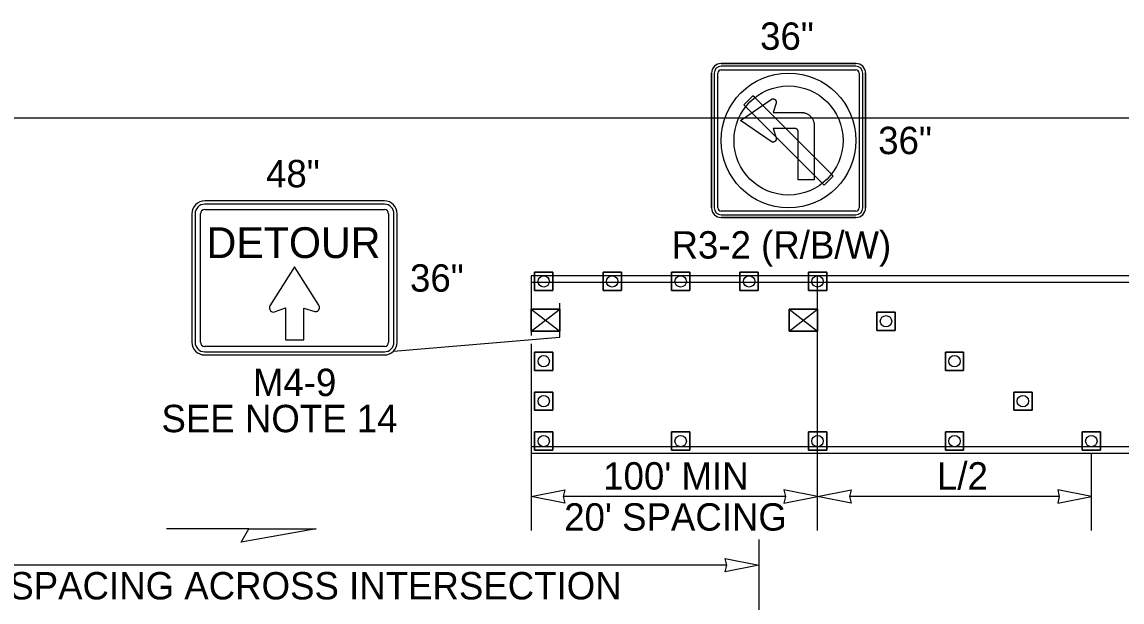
# Model space of a CAD drawing. Extents: x 99958 to 100176, y 99935 to 100011.
# Drawn here: x 100131.034 to 100133.606, y 100004.798 to 100006.153 of the extents above; entities that cross this region are included whole.
import ezdxf

# ---------------------------------------------------------------- set-up
doc = ezdxf.new("R2010")
doc.units = 0
for name, color, linetype in [('RD_MK_LineLane', 7, 'Continuous'), ('RD_MK_LineTwoWayLtTurn', 7, 'Continuous'), ('TR_SN_ConstructionSigns', 7, 'Continuous'), ('TR_WZ_PortableSignMount5ftMinBlk-Org', 7, 'Continuous'), ('TR_WZ_PortableSignMount5ftMinRed-Wht', 7, 'Continuous'), ('TR_WZ_TrafficCone', 7, 'Continuous'), ('TR_WZ_WorkZoneDetails', 7, 'Continuous'), ('TR_WZ_WorkZoneTextCurrent', 7, 'Continuous')]:
    doc.layers.add(name, color=color, linetype=linetype)

msp = doc.modelspace()

# ---------------------------------------------------------------- linework, layer by layer
at = {"layer": 'RD_MK_LineLane'}
msp.add_lwpolyline([(100135.43, 100005.9284), (100128.195, 100005.9284)], dxfattribs=at)
at = {"layer": 'RD_MK_LineTwoWayLtTurn'}
for p, q in [((100135.43, 100005.5604), (100132.2245, 100005.5604)), ((100135.43, 100005.1444), (100132.2245, 100005.1444))]:
    msp.add_line(p, q, dxfattribs=at)
for points in [[(100135.43, 100005.5445), (100132.2245, 100005.5445)], [(100135.43, 100005.1604), (100132.2245, 100005.1604)]]:
    msp.add_lwpolyline(points, dxfattribs=at)
at = {"layer": 'TR_SN_ConstructionSigns'}
for p, q in [((100132.6686, 100006.0564), (100132.9836, 100006.0564)), ((100132.9836, 100006.0564), (100132.6686, 100006.0564)), ((100132.9836, 100006.0564), (100132.6686, 100006.0564)), ((100132.6461, 100005.7189), (100132.6461, 100006.0339)), ((100132.6461, 100006.0339), (100132.6461, 100005.7189)), ((100132.6461, 100006.0339), (100132.6461, 100005.7189)), ((100132.6523, 100006.0339), (100132.6523, 100005.7189)), ((100132.6611, 100005.7189), (100132.6611, 100006.0339)), ((100132.9836, 100006.0502), (100132.6686, 100006.0502)), ((100132.6686, 100006.0414), (100132.9836, 100006.0414)), ((100132.9911, 100006.0339), (100132.9911, 100005.7189)), ((100132.9998, 100005.7189), (100132.9998, 100006.0339)), ((100133.0061, 100006.0339), (100133.0061, 100005.7189)), ((100133.0061, 100005.7189), (100133.0061, 100006.0339)), ((100133.0061, 100005.7189), (100133.0061, 100006.0339)), ((100132.7137, 100005.9233), (100132.7856, 100005.9725)), ((100132.7856, 100005.9725), (100132.7863, 100005.9729)), ((100132.7863, 100005.9729), (100132.787, 100005.9733)), ((100132.787, 100005.9733), (100132.7877, 100005.9735)), ((100132.7877, 100005.9735), (100132.7884, 100005.9737)), ((100132.7884, 100005.9737), (100132.7892, 100005.9738)), ((100132.7892, 100005.9738), (100132.79, 100005.9738)), ((100132.797, 100005.964), (100132.7899, 100005.942)), ((100132.79, 100005.9738), (100132.7908, 100005.9738)), ((100132.7908, 100005.9738), (100132.7915, 100005.9736)), ((100132.7915, 100005.9736), (100132.7923, 100005.9734)), ((100132.7923, 100005.9734), (100132.793, 100005.9731)), ((100132.793, 100005.9731), (100132.7937, 100005.9728)), ((100132.7937, 100005.9728), (100132.7943, 100005.9723)), ((100132.7943, 100005.9723), (100132.7949, 100005.9718)), ((100132.7949, 100005.9718), (100132.7955, 100005.9713)), ((100132.7955, 100005.9713), (100132.796, 100005.9707)), ((100132.796, 100005.9707), (100132.7964, 100005.97)), ((100132.7964, 100005.97), (100132.7967, 100005.9693)), ((100132.7967, 100005.9693), (100132.797, 100005.9686)), ((100132.797, 100005.9686), (100132.7972, 100005.9678)), ((100132.7971, 100005.9647), (100132.797, 100005.964)), ((100132.7973, 100005.9655), (100132.7971, 100005.9647)), ((100132.7972, 100005.9678), (100132.7973, 100005.9671)), ((100132.7973, 100005.9671), (100132.7973, 100005.9663)), ((100132.7973, 100005.9663), (100132.7973, 100005.9655)), ((100132.7856, 100005.874), (100132.7137, 100005.9233)), ((100132.7899, 100005.942), (100132.856, 100005.942)), ((100132.856, 100005.942), (100132.8576, 100005.942)), ((100132.8576, 100005.942), (100132.8591, 100005.9418)), ((100132.8591, 100005.9418), (100132.8607, 100005.9416)), ((100132.8607, 100005.9416), (100132.8622, 100005.9413)), ((100132.8622, 100005.9413), (100132.8637, 100005.941)), ((100132.8637, 100005.941), (100132.8653, 100005.9405)), ((100132.8653, 100005.9405), (100132.8667, 100005.94)), ((100132.8667, 100005.94), (100132.8682, 100005.9394)), ((100132.8682, 100005.9394), (100132.8696, 100005.9387)), ((100132.8696, 100005.9387), (100132.871, 100005.938)), ((100132.871, 100005.938), (100132.8723, 100005.9371)), ((100132.8723, 100005.9371), (100132.8736, 100005.9363)), ((100132.8736, 100005.9363), (100132.8749, 100005.9353)), ((100132.8749, 100005.9353), (100132.876, 100005.9343)), ((100132.876, 100005.9343), (100132.8772, 100005.9332)), ((100132.8772, 100005.9332), (100132.8783, 100005.9321)), ((100132.8783, 100005.9321), (100132.8793, 100005.9309)), ((100132.8793, 100005.9309), (100132.8802, 100005.9297)), ((100132.8802, 100005.9297), (100132.8811, 100005.9283)), ((100132.8811, 100005.9283), (100132.8819, 100005.927)), ((100132.8819, 100005.927), (100132.8827, 100005.9256)), ((100132.8827, 100005.9256), (100132.8834, 100005.9242)), ((100132.8834, 100005.9242), (100132.884, 100005.9228)), ((100132.841, 100005.9046), (100132.7899, 100005.9046)), ((100132.7899, 100005.9046), (100132.797, 100005.8825)), ((100132.8418, 100005.9045), (100132.841, 100005.9046)), ((100132.8426, 100005.9044), (100132.8418, 100005.9045)), ((100132.8433, 100005.9042), (100132.8426, 100005.9044)), ((100132.844, 100005.9039), (100132.8433, 100005.9042)), ((100132.8448, 100005.9035), (100132.844, 100005.9039)), ((100132.8454, 100005.9031), (100132.8448, 100005.9035)), ((100132.846, 100005.9026), (100132.8454, 100005.9031)), ((100132.8466, 100005.902), (100132.846, 100005.9026)), ((100132.8471, 100005.9015), (100132.8466, 100005.902)), ((100132.8475, 100005.9008), (100132.8471, 100005.9015)), ((100132.8478, 100005.9001), (100132.8475, 100005.9008)), ((100132.8481, 100005.8993), (100132.8478, 100005.9001)), ((100132.8483, 100005.8986), (100132.8481, 100005.8993)), ((100132.8485, 100005.8978), (100132.8483, 100005.8986)), ((100132.8485, 100005.897), (100132.8485, 100005.8978)), ((100132.884, 100005.9228), (100132.8845, 100005.9213)), ((100132.8845, 100005.9213), (100132.8849, 100005.9198)), ((100132.8849, 100005.9198), (100132.8853, 100005.9182)), ((100132.8853, 100005.9182), (100132.8856, 100005.9167)), ((100132.8856, 100005.9167), (100132.8858, 100005.9151)), ((100132.8858, 100005.9151), (100132.8859, 100005.9136)), ((100132.8859, 100005.9136), (100132.8859, 100005.912)), ((100132.8859, 100005.912), (100132.8859, 100005.7847)), ((100132.7863, 100005.8736), (100132.7856, 100005.874)), ((100132.787, 100005.8733), (100132.7863, 100005.8736)), ((100132.7877, 100005.873), (100132.787, 100005.8733)), ((100132.7884, 100005.8728), (100132.7877, 100005.873)), ((100132.7892, 100005.8727), (100132.7884, 100005.8728)), ((100132.79, 100005.8727), (100132.7892, 100005.8727)), ((100132.7908, 100005.8728), (100132.79, 100005.8727)), ((100132.7915, 100005.8729), (100132.7908, 100005.8728)), ((100132.7923, 100005.8731), (100132.7915, 100005.8729)), ((100132.793, 100005.8734), (100132.7923, 100005.8731)), ((100132.7937, 100005.8738), (100132.793, 100005.8734)), ((100132.7943, 100005.8742), (100132.7937, 100005.8738)), ((100132.7949, 100005.8747), (100132.7943, 100005.8742)), ((100132.7955, 100005.8752), (100132.7949, 100005.8747)), ((100132.796, 100005.8759), (100132.7955, 100005.8752)), ((100132.7964, 100005.8765), (100132.796, 100005.8759)), ((100132.7967, 100005.8772), (100132.7964, 100005.8765)), ((100132.797, 100005.8779), (100132.7967, 100005.8772)), ((100132.797, 100005.8825), (100132.7971, 100005.8818)), ((100132.7972, 100005.8787), (100132.797, 100005.8779)), ((100132.7971, 100005.8818), (100132.7973, 100005.881)), ((100132.7973, 100005.8795), (100132.7972, 100005.8787)), ((100132.7973, 100005.881), (100132.7973, 100005.8802)), ((100132.7973, 100005.8802), (100132.7973, 100005.8795)), ((100132.8485, 100005.7847), (100132.8485, 100005.897)), ((100132.8859, 100005.7847), (100132.8485, 100005.7847)), ((100131.8813, 100005.735), (100131.4613, 100005.735)), ((100131.8813, 100005.7275), (100131.4613, 100005.7275)), ((100131.4313, 100005.705), (100131.4313, 100005.405)), ((100131.4388, 100005.705), (100131.4388, 100005.405)), ((100131.4513, 100005.405), (100131.4513, 100005.705)), ((100131.4613, 100005.715), (100131.8813, 100005.715)), ((100131.8913, 100005.705), (100131.8913, 100005.405)), ((100131.9038, 100005.405), (100131.9038, 100005.705)), ((100131.9113, 100005.405), (100131.9113, 100005.705)), ((100132.9836, 100005.7114), (100132.6686, 100005.7114)), ((100132.6686, 100005.7027), (100132.9836, 100005.7027)), ((100132.9836, 100005.6964), (100132.6686, 100005.6964)), ((100132.6686, 100005.6964), (100132.9836, 100005.6964)), ((100132.6686, 100005.6964), (100132.9836, 100005.6964)), ((100131.8813, 100005.395), (100131.4613, 100005.395)), ((100131.4613, 100005.3825), (100131.8813, 100005.3825)), ((100131.4613, 100005.375), (100131.8813, 100005.375))]:
    msp.add_line(p, q, dxfattribs=at)
for points in [[(100132.9262, 100005.7975), (100132.7471, 100005.9766), (100132.7429, 100005.9808), (100132.7217, 100005.9596), (100132.905, 100005.7763), (100132.9092, 100005.7721), (100132.9304, 100005.7933), (100132.9262, 100005.7975)], [(100131.6715, 100005.5809), (100131.6138, 100005.4897), (100131.6132, 100005.4883), (100131.6126, 100005.4857), (100131.6126, 100005.4835), (100131.6133, 100005.4811), (100131.6149, 100005.4784), (100131.6174, 100005.4765), (100131.6192, 100005.4757), (100131.6221, 100005.4754), (100131.6245, 100005.476), (100131.6503, 100005.485), (100131.6503, 100005.4106), (100131.6927, 100005.4106), (100131.6927, 100005.4845), (100131.719, 100005.4768), (100131.7201, 100005.4766), (100131.7216, 100005.4766), (100131.7228, 100005.4767), (100131.7241, 100005.4771), (100131.7255, 100005.4778), (100131.7266, 100005.4786), (100131.7277, 100005.4798), (100131.7291, 100005.482), (100131.7296, 100005.4834), (100131.7298, 100005.4846), (100131.7299, 100005.4862), (100131.7297, 100005.4882), (100131.7291, 100005.4898), (100131.7283, 100005.4914), (100131.6715, 100005.5809)]]:
    msp.add_lwpolyline(points, dxfattribs=at)
for radius in [0.1575, 0.1275]:
    msp.add_circle((100132.8261, 100005.8764), radius, dxfattribs=at)
for centre, radius, start, end in [((100132.6686, 100006.0339), 0.0225, 90, 180), ((100132.6686, 100006.0339), 0.0225, 90, 180), ((100132.6686, 100006.0339), 0.0225, 90, 180), ((100132.9836, 100006.0339), 0.0225, 0, 90), ((100132.9836, 100006.0339), 0.0225, 0, 90), ((100132.9836, 100006.0339), 0.0225, 0, 90), ((100132.6686, 100006.0339), 0.0162, 90, 180), ((100132.6686, 100006.0339), 0.0075, 90, 180), ((100132.9836, 100006.0339), 0.0162, 0, 90), ((100132.9836, 100006.0339), 0.0075, 0, 90), ((100131.4613, 100005.705), 0.03, 90, 180), ((100131.4613, 100005.705), 0.0225, 90, 180), ((100131.8813, 100005.705), 0.03, 0, 90), ((100131.8813, 100005.705), 0.0225, 0, 90), ((100132.6686, 100005.7189), 0.0225, 180, 270), ((100132.6686, 100005.7189), 0.0225, 180, 270), ((100132.6686, 100005.7189), 0.0225, 180, 270), ((100132.6686, 100005.7189), 0.0162, 180, 270), ((100132.6686, 100005.7189), 0.0075, 180, 270), ((100132.9836, 100005.7189), 0.0225, 270, 0), ((100132.9836, 100005.7189), 0.0225, 270, 0), ((100132.9836, 100005.7189), 0.0162, 270, 0), ((100132.9836, 100005.7189), 0.0075, 270, 0), ((100132.9836, 100005.7189), 0.0225, 270, 0), ((100131.4613, 100005.705), 0.01, 90, 180), ((100131.8813, 100005.705), 0.01, 0, 90), ((100131.4613, 100005.405), 0.03, 180, 270), ((100131.4613, 100005.405), 0.0225, 180, 270), ((100131.4613, 100005.405), 0.01, 180, 270), ((100131.8813, 100005.405), 0.03, 270, 0), ((100131.8813, 100005.405), 0.0225, 270, 0), ((100131.8813, 100005.405), 0.01, 270, 0)]:
    msp.add_arc(centre, radius, start, end, dxfattribs=at)
at = {"layer": 'TR_WZ_PortableSignMount5ftMinBlk-Org'}
for p, q in [((100132.2913, 100005.4164), (100132.2913, 100005.4964)), ((100132.2245, 100005.4824), (100132.2913, 100005.4304)), ((100132.2245, 100005.4304), (100132.2913, 100005.4824)), ((100132.2578, 100005.4565), (100132.2578, 100005.4565)), ((100132.2579, 100005.4564), (100132.2579, 100005.4564))]:
    msp.add_line(p, q, dxfattribs=at)
for points in [[(100132.2245, 100005.4824), (100132.2245, 100005.4304), (100132.2913, 100005.4304), (100132.2913, 100005.4824)], [(100132.2913, 100005.4304), (100132.2245, 100005.4304), (100132.2245, 100005.4824), (100132.2913, 100005.4824)]]:
    msp.add_lwpolyline(points, close=True, dxfattribs=at)
at = {"layer": 'TR_WZ_PortableSignMount5ftMinRed-Wht'}
for p, q in [((100132.8939, 100005.4164), (100132.8939, 100005.4964)), ((100132.8272, 100005.4824), (100132.8939, 100005.4304)), ((100132.8272, 100005.4304), (100132.8939, 100005.4824)), ((100132.8605, 100005.4565), (100132.8605, 100005.4565)), ((100132.8606, 100005.4564), (100132.8606, 100005.4564))]:
    msp.add_line(p, q, dxfattribs=at)
for points in [[(100132.8272, 100005.4824), (100132.8272, 100005.4304), (100132.8939, 100005.4304), (100132.8939, 100005.4824)], [(100132.8939, 100005.4304), (100132.8272, 100005.4304), (100132.8272, 100005.4824), (100132.8939, 100005.4824)]]:
    msp.add_lwpolyline(points, close=True, dxfattribs=at)
at = {"layer": 'TR_WZ_TrafficCone'}
for points in [[(100132.2326, 100005.5684), (100132.2753, 100005.5684), (100132.2753, 100005.5258), (100132.2326, 100005.5258), (100132.2326, 100005.5684)], [(100132.2326, 100005.5258), (100132.2753, 100005.5258), (100132.2753, 100005.5684), (100132.2326, 100005.5684), (100132.2326, 100005.5258)], [(100132.3926, 100005.5684), (100132.4353, 100005.5684), (100132.4353, 100005.5258), (100132.3926, 100005.5258), (100132.3926, 100005.5684)], [(100132.3926, 100005.5258), (100132.4353, 100005.5258), (100132.4353, 100005.5684), (100132.3926, 100005.5684), (100132.3926, 100005.5258)], [(100132.5526, 100005.5684), (100132.5953, 100005.5684), (100132.5953, 100005.5258), (100132.5526, 100005.5258), (100132.5526, 100005.5684)], [(100132.5526, 100005.5258), (100132.5953, 100005.5258), (100132.5953, 100005.5684), (100132.5526, 100005.5684), (100132.5526, 100005.5258)], [(100132.7126, 100005.5684), (100132.7553, 100005.5684), (100132.7553, 100005.5258), (100132.7126, 100005.5258), (100132.7126, 100005.5684)], [(100132.7126, 100005.5258), (100132.7553, 100005.5258), (100132.7553, 100005.5684), (100132.7126, 100005.5684), (100132.7126, 100005.5258)], [(100132.8726, 100005.5684), (100132.9153, 100005.5684), (100132.9153, 100005.5258), (100132.8726, 100005.5258), (100132.8726, 100005.5684)], [(100132.8726, 100005.5258), (100132.9153, 100005.5258), (100132.9153, 100005.5684), (100132.8726, 100005.5684), (100132.8726, 100005.5258)], [(100132.8726, 100005.5684), (100132.9153, 100005.5684), (100132.9153, 100005.5258), (100132.8726, 100005.5258), (100132.8726, 100005.5684)], [(100132.8726, 100005.5258), (100132.9153, 100005.5258), (100132.9153, 100005.5684), (100132.8726, 100005.5684), (100132.8726, 100005.5258)], [(100133.0326, 100005.4751), (100133.0753, 100005.4751), (100133.0753, 100005.4325), (100133.0326, 100005.4325), (100133.0326, 100005.4751)], [(100133.0326, 100005.4325), (100133.0753, 100005.4325), (100133.0753, 100005.4751), (100133.0326, 100005.4751), (100133.0326, 100005.4325)], [(100132.2326, 100005.3818), (100132.2753, 100005.3818), (100132.2753, 100005.3391), (100132.2326, 100005.3391), (100132.2326, 100005.3818)], [(100132.2326, 100005.3391), (100132.2753, 100005.3391), (100132.2753, 100005.3818), (100132.2326, 100005.3818), (100132.2326, 100005.3391)], [(100133.1926, 100005.3818), (100133.2353, 100005.3818), (100133.2353, 100005.3391), (100133.1926, 100005.3391), (100133.1926, 100005.3818)], [(100133.1926, 100005.3391), (100133.2353, 100005.3391), (100133.2353, 100005.3818), (100133.1926, 100005.3818), (100133.1926, 100005.3391)], [(100132.2326, 100005.2884), (100132.2753, 100005.2884), (100132.2753, 100005.2458), (100132.2326, 100005.2458), (100132.2326, 100005.2884)], [(100132.2326, 100005.2458), (100132.2753, 100005.2458), (100132.2753, 100005.2884), (100132.2326, 100005.2884), (100132.2326, 100005.2458)], [(100133.3526, 100005.2884), (100133.3953, 100005.2884), (100133.3953, 100005.2458), (100133.3526, 100005.2458), (100133.3526, 100005.2884)], [(100133.3526, 100005.2458), (100133.3953, 100005.2458), (100133.3953, 100005.2884), (100133.3526, 100005.2884), (100133.3526, 100005.2458)], [(100132.2326, 100005.1951), (100132.2753, 100005.1951), (100132.2753, 100005.1525), (100132.2326, 100005.1525), (100132.2326, 100005.1951)], [(100132.2326, 100005.1525), (100132.2753, 100005.1525), (100132.2753, 100005.1951), (100132.2326, 100005.1951), (100132.2326, 100005.1525)], [(100132.5526, 100005.1951), (100132.5953, 100005.1951), (100132.5953, 100005.1525), (100132.5526, 100005.1525), (100132.5526, 100005.1951)], [(100132.5526, 100005.1525), (100132.5953, 100005.1525), (100132.5953, 100005.1951), (100132.5526, 100005.1951), (100132.5526, 100005.1525)], [(100132.8726, 100005.1951), (100132.9153, 100005.1951), (100132.9153, 100005.1525), (100132.8726, 100005.1525), (100132.8726, 100005.1951)], [(100132.8726, 100005.1525), (100132.9153, 100005.1525), (100132.9153, 100005.1951), (100132.8726, 100005.1951), (100132.8726, 100005.1525)], [(100133.1926, 100005.1951), (100133.2353, 100005.1951), (100133.2353, 100005.1525), (100133.1926, 100005.1525), (100133.1926, 100005.1951)], [(100133.1926, 100005.1525), (100133.2353, 100005.1525), (100133.2353, 100005.1951), (100133.1926, 100005.1951), (100133.1926, 100005.1525)], [(100133.5126, 100005.1951), (100133.5553, 100005.1951), (100133.5553, 100005.1525), (100133.5126, 100005.1525), (100133.5126, 100005.1951)], [(100133.5126, 100005.1525), (100133.5553, 100005.1525), (100133.5553, 100005.1951), (100133.5126, 100005.1951), (100133.5126, 100005.1525)]]:
    msp.add_lwpolyline(points, dxfattribs=at)
for centre in [(100132.2539, 100005.5471), (100132.4139, 100005.5471), (100132.5739, 100005.5471), (100132.7339, 100005.5471), (100132.8939, 100005.5471), (100132.8939, 100005.5471), (100133.0539, 100005.4538), (100132.2539, 100005.3604), (100133.2139, 100005.3604), (100132.2539, 100005.2671), (100133.3739, 100005.2671), (100132.2539, 100005.1738), (100132.5739, 100005.1738), (100132.8939, 100005.1738), (100133.2139, 100005.1738), (100133.5339, 100005.1738)]:
    msp.add_circle(centre, 0.0133, dxfattribs=at)
at = {"layer": 'TR_WZ_WorkZoneDetails'}
for p, q in [((100132.2245, 100005.5604), (100132.2245, 100005.4208)), ((100132.8939, 100004.9644), (100132.8939, 100005.5604)), ((100131.9025, 100005.3838), (100132.2913, 100005.4164)), ((100132.2245, 100005.4008), (100132.2245, 100004.9644)), ((100133.5339, 100004.9644), (100133.5339, 100005.1444)), ((100132.8189, 100005.0444), (100132.2995, 100005.0444)), ((100133.4589, 100005.0444), (100132.9689, 100005.0444)), ((100131.5648, 100004.9684), (100131.3719, 100004.9684)), ((100132.7569, 100004.9436), (100132.7569, 100004.3924)), ((100132.682, 100004.8836), (100130.4119, 100004.8836))]:
    msp.add_line(p, q, dxfattribs=at)
for points in [[(100132.2245, 100005.0444), (100132.3032, 100005.0599), (100132.2995, 100005.0444), (100132.3032, 100005.029)], [(100132.8939, 100005.0444), (100132.8153, 100005.0599), (100132.8189, 100005.0444), (100132.8153, 100005.029)], [(100132.8939, 100005.0444), (100132.9725, 100005.0599), (100132.9689, 100005.0444), (100132.9725, 100005.029)], [(100133.5339, 100005.0444), (100133.4553, 100005.0599), (100133.4589, 100005.0444), (100133.4553, 100005.029)], [(100131.722, 100004.9684), (100131.5469, 100004.9376), (100131.5648, 100004.9684)], [(100132.7569, 100004.8836), (100132.6783, 100004.8682), (100132.682, 100004.8836), (100132.6783, 100004.8991)]]:
    msp.add_lwpolyline(points, close=True, dxfattribs=at)

# ---------------------------------------------------------------- texts
at = {"layer": 'TR_SN_ConstructionSigns'}
for s, height, p in [('36"', 0.064, (100132.7596, 100006.0884)), ('36"', 0.064, (100133.0356, 100005.8445)), ('48"', 0.064, (100131.6048, 100005.767)), ('DETOUR', 0.072, (100131.4657, 100005.6016)), ('R3-2 (R/B/W)', 0.064, (100132.5526, 100005.6004)), ('36"', 0.064, (100131.9413, 100005.523)), ('M4-9', 0.064, (100131.5741, 100005.279)), ('SEE NOTE 14', 0.064, (100131.3603, 100005.1945))]:
    msp.add_text(s, height=height, rotation=360, dxfattribs=at).set_placement(p)
at = {"layer": 'TR_WZ_WorkZoneTextCurrent'}
for s, p in [('L/2', (100133.1731, 100005.0604)), ("100' MIN", (100132.3929, 100005.0604)), ("20' SPACING", (100132.3017, 100004.9644)), ("20' DEVICE SPACING ACROSS INTERSECTION", (100130.5269, 100004.8036))]:
    msp.add_text(s, height=0.064, dxfattribs=at).set_placement(p)

doc.saveas('drawing.dxf')
